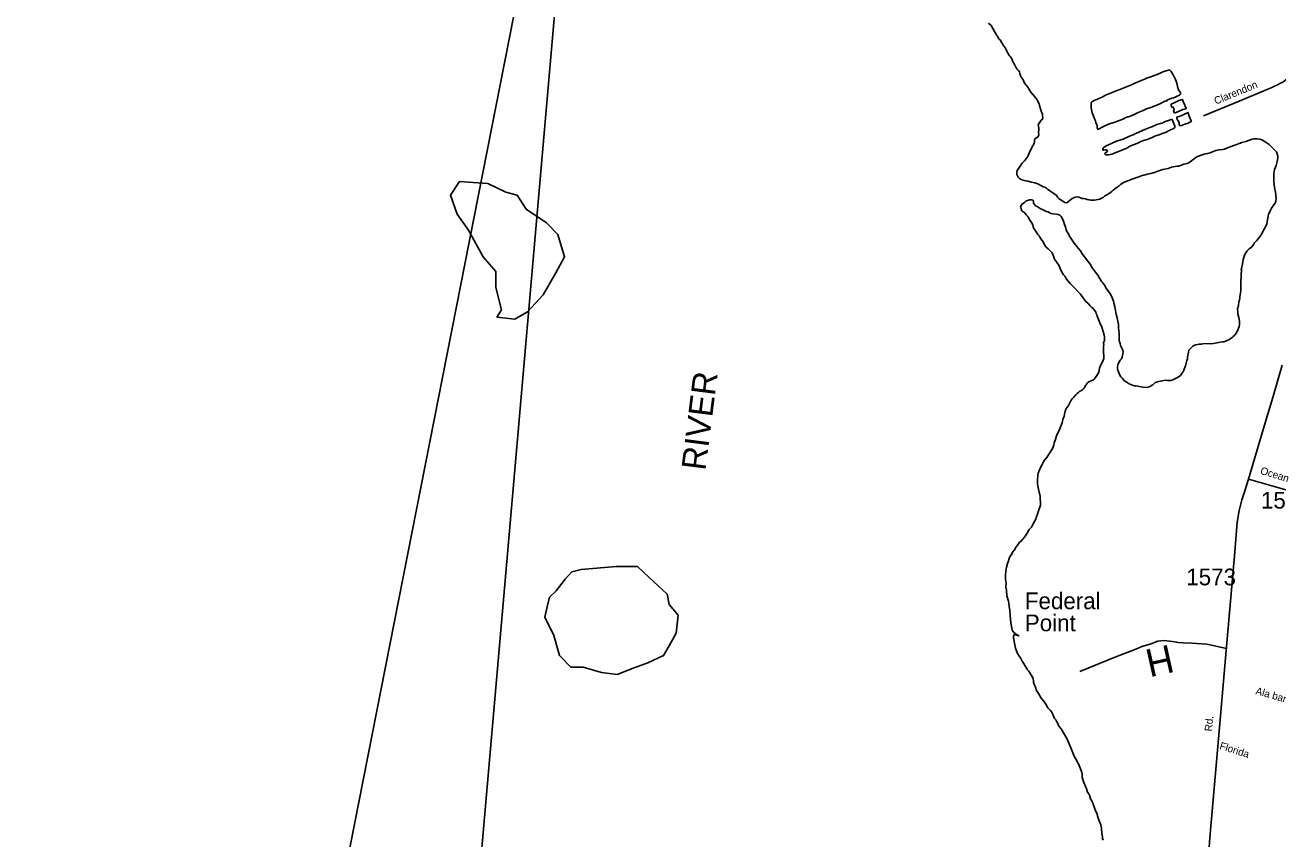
# Model space of a CAD drawing. Extents: x 1945482 to 2853149, y 66427 to 1015778.
# Drawn here: x 2318854 to 2329928, y 97692 to 104886 of the extents above; entities that cross this region are included whole.
import ezdxf

# ---------------------------------------------------------------- set-up
doc = ezdxf.new("R2010")
doc.units = 0
for name, color, linetype in [('Old_Level_10', 7, 'Continuous'), ('Old_Level_11', 7, 'Continuous'), ('Old_Level_21', 7, 'Continuous'), ('Old_Level_22', 7, 'Continuous'), ('Old_Level_32', 7, 'Continuous'), ('Old_Level_35', 7, 'Continuous'), ('Old_Level_52', 7, 'Continuous'), ('Old_Level_60', 7, 'Continuous'), ('Old_Level_61', 7, 'Continuous'), ('Old_Level_63', 7, 'Continuous'), ('Old_Level_8', 7, 'Continuous')]:
    doc.layers.add(name, color=color, linetype=linetype)

msp = doc.modelspace()

# ---------------------------------------------------------------- linework, layer by layer
at = {"layer": 'Old_Level_32'}
for points in [[(2329965, 101880), (2329882, 101594), (2329797, 101310), (2329668, 100872)], [(2329668, 100872), (2329634, 100770), (2329609, 100689), (2329585, 100594), (2329569, 100491), (2329547, 100231), (2329465, 99291), (2329404, 98576), (2329331, 97769), (2329303, 97408)], [(2329668, 100872), (2330100, 100748), (2331034, 100472), (2331807, 100243), (2332330, 100089), (2332824, 99939), (2333317, 99794), (2333809, 99652)]]:
    msp.add_lwpolyline(points, dxfattribs=at)
at = {"layer": 'Old_Level_35'}
for points in [[(2329271, 104084), (2329584, 104213), (2329803, 104303), (2329839, 104318), (2329869, 104330), (2329891, 104342), (2329925, 104357), (2329946, 104369), (2329970, 104381), (2329998, 104402), (2330034, 104432), (2330123, 104503), (2330183, 104547), (2330229, 104584), (2330272, 104617), (2330294, 104627), (2330316, 104637), (2330342, 104643), (2330531, 104695), (2330748, 104745)], [(2328177, 99173), (2328494, 99302), (2328672, 99369), (2328726, 99392), (2328799, 99415), (2328829, 99427), (2328866, 99439), (2328918, 99445), (2328995, 99437), (2329048, 99429), (2329090, 99425), (2329168, 99423), (2329298, 99413), (2329473, 99376)]]:
    msp.add_lwpolyline(points, dxfattribs=at)
at = {"layer": 'Old_Level_52'}
msp.add_lwpolyline([(2322749, 125846), (2322867, 124334), (2323041, 122267), (2323614, 114667), (2323843, 108525), (2322871, 97375), (2322516, 95693), (2322171, 93762), (2322033, 93345), (2321718, 91849), (2321513, 90001), (2321309, 87812), (2321235, 87125), (2321141, 86736), (2320847, 85802), (2320228, 84678), (2318854, 82227)], dxfattribs=at)
at = {"layer": 'Old_Level_60'}
for points in [[(2327672, 103515), (2327658, 103521), (2327645, 103529), (2327633, 103540), (2327625, 103553), (2327621, 103569), (2327620, 103585), (2327623, 103600), (2327650, 103639), (2327658, 103652), (2327666, 103666), (2327687, 103687), (2327707, 103712), (2327718, 103723), (2327723, 103739), (2327735, 103768), (2327743, 103782), (2327757, 103810), (2327772, 103838), (2327775, 103854), (2327775, 103869), (2327780, 103881), (2327793, 103889), (2327806, 103898), (2327814, 103912), (2327812, 103942), (2327814, 103958), (2327814, 103974), (2327811, 103988), (2327809, 104004), (2327817, 104018), (2327835, 104044), (2327847, 104054), (2327849, 104069), (2327848, 104085), (2327846, 104101), (2327839, 104115), (2327821, 104175), (2327816, 104190), (2327795, 104233), (2327764, 104269), (2327744, 104294), (2327727, 104321), (2327720, 104335), (2327689, 104372), (2327675, 104401), (2327658, 104426), (2327651, 104440), (2327647, 104455), (2327643, 104471), (2327635, 104485), (2327624, 104497), (2327614, 104509), (2327598, 104536), (2327592, 104551), (2327584, 104564), (2327579, 104578), (2327572, 104592), (2327563, 104604), (2327556, 104614), (2327539, 104643), (2327531, 104656), (2327525, 104670), (2327518, 104684), (2327508, 104697), (2327483, 104737), (2327476, 104751), (2327465, 104761), (2327456, 104774), (2327448, 104787), (2327439, 104799), (2327430, 104814), (2327424, 104828), (2327409, 104856), (2327392, 104881), (2327370, 104903)], [(2328342, 103965), (2328385, 103988), (2328431, 104009), (2328447, 104015), (2328479, 104025), (2328509, 104037), (2328542, 104047), (2328558, 104053), (2328584, 104069), (2328617, 104079), (2328646, 104090), (2328663, 104097), (2328692, 104113), (2328738, 104131), (2328767, 104144), (2328813, 104160), (2328826, 104167), (2328842, 104173), (2328885, 104191), (2328913, 104204), (2328927, 104212), (2328939, 104216), (2328943, 104211), (2328947, 104214), (2328946, 104221), (2328960, 104229), (2328976, 104235), (2328991, 104239), (2329005, 104244), (2329020, 104249), (2329030, 104253), (2329057, 104267), (2329067, 104276), (2329068, 104289), (2329058, 104301), (2329050, 104314), (2329041, 104344), (2329038, 104360), (2329028, 104390), (2329022, 104404), (2329001, 104447), (2328993, 104461), (2328984, 104474), (2328974, 104485), (2328968, 104489), (2328920, 104475), (2328905, 104469), (2328874, 104454), (2328829, 104436), (2328796, 104424), (2328765, 104415), (2328751, 104408), (2328720, 104396), (2328693, 104383), (2328664, 104371), (2328635, 104357), (2328604, 104346), (2328575, 104335), (2328530, 104316), (2328497, 104303), (2328463, 104289), (2328418, 104272), (2328404, 104266), (2328375, 104249), (2328346, 104237), (2328332, 104232), (2328303, 104220), (2328289, 104211), (2328278, 104201), (2328276, 104188), (2328277, 104155), (2328287, 104110), (2328292, 104095), (2328299, 104082), (2328309, 104052), (2328316, 104038), (2328319, 104022), (2328327, 104007), (2328331, 103991), (2328331, 103976), (2328334, 103965), (2328342, 103965)], [(2329014, 104106), (2329028, 104113), (2329086, 104138), (2329101, 104143), (2329115, 104146), (2329116, 104151), (2329109, 104165), (2329105, 104181), (2329097, 104196), (2329091, 104210), (2329083, 104229), (2329053, 104219), (2329011, 104199), (2328983, 104186), (2328983, 104177), (2328986, 104162), (2328992, 104160), (2329002, 104161), (2329008, 104147), (2329010, 104136), (2329005, 104127), (2329010, 104112), (2329014, 104106)], [(2329062, 103995), (2329056, 104009), (2329055, 104025), (2329047, 104038), (2329037, 104050), (2329033, 104065), (2329034, 104071), (2329065, 104082), (2329133, 104113), (2329137, 104097), (2329142, 104082), (2329162, 104040), (2329163, 104032), (2329148, 104028), (2329134, 104020), (2329105, 104010), (2329076, 103998), (2329062, 103995)], [(2328429, 103738), (2328414, 103739), (2328400, 103744), (2328398, 103754), (2328403, 103758), (2328417, 103761), (2328421, 103769), (2328412, 103782), (2328402, 103784), (2328387, 103780), (2328379, 103783), (2328379, 103791), (2328388, 103803), (2328401, 103812), (2328415, 103821), (2328429, 103828), (2328443, 103834), (2328458, 103839), (2328501, 103860), (2328559, 103878), (2328617, 103905), (2328647, 103916), (2328662, 103923), (2328677, 103931), (2328752, 103962), (2328797, 103980), (2328812, 103987), (2328857, 104006), (2328902, 104019), (2328916, 104025), (2328930, 104032), (2328960, 104041), (2328983, 104052), (2328993, 104050), (2329000, 104036), (2329006, 104022), (2329016, 103993), (2329017, 103983), (2329008, 103972), (2328993, 103965), (2328978, 103959), (2328935, 103937), (2328906, 103926), (2328877, 103915), (2328846, 103906), (2328817, 103892), (2328772, 103875), (2328740, 103865), (2328710, 103853), (2328696, 103846), (2328620, 103815), (2328592, 103799), (2328578, 103792), (2328532, 103775), (2328489, 103757), (2328459, 103746), (2328429, 103738)], [(2329926, 103728), (2329922, 103748), (2329914, 103764), (2329901, 103780), (2329851, 103829), (2329833, 103842), (2329798, 103866), (2329781, 103873), (2329763, 103878), (2329743, 103881), (2329720, 103881), (2329701, 103877), (2329644, 103856), (2329593, 103844), (2329601, 103841), (2329586, 103838), (2329571, 103834), (2329557, 103827), (2329498, 103807), (2329455, 103789), (2329440, 103785), (2329408, 103783), (2329378, 103777), (2329349, 103765), (2329334, 103760), (2329320, 103754), (2329306, 103750), (2329275, 103744), (2329259, 103740), (2329216, 103723), (2329203, 103716), (2329141, 103669), (2329127, 103662), (2329096, 103655), (2329080, 103651), (2329066, 103644), (2329050, 103639), (2329034, 103638), (2328986, 103630), (2328957, 103619), (2328925, 103611), (2328911, 103608), (2328865, 103595), (2328836, 103582), (2328805, 103574), (2328774, 103568), (2328744, 103559), (2328728, 103555), (2328698, 103543), (2328653, 103529)], [(2328890, 101737), (2328904, 101742), (2328936, 101746), (2328951, 101745), (2328967, 101743), (2328982, 101744), (2328998, 101749), (2329012, 101757), (2329027, 101764), (2329054, 101779), (2329066, 101789), (2329085, 101815), (2329093, 101828), (2329099, 101843), (2329110, 101874), (2329124, 101921), (2329128, 101936), (2329129, 101951), (2329135, 101981), (2329137, 101996), (2329141, 102011), (2329152, 102023), (2329162, 102034), (2329173, 102046), (2329186, 102055), (2329201, 102059), (2329217, 102063), (2329233, 102064), (2329248, 102064), (2329263, 102067), (2329295, 102071), (2329327, 102069), (2329357, 102071), (2329404, 102079), (2329434, 102085), (2329450, 102087), (2329464, 102092), (2329478, 102099), (2329493, 102105), (2329507, 102112), (2329531, 102131), (2329530, 102132), (2329540, 102140), (2329551, 102151), (2329560, 102163), (2329567, 102177), (2329585, 102221), (2329588, 102238), (2329588, 102270), (2329582, 102301), (2329574, 102332), (2329573, 102348), (2329571, 102378), (2329580, 102408), (2329583, 102441), (2329588, 102455), (2329591, 102471), (2329592, 102487), (2329601, 102534), (2329601, 102613), (2329606, 102727), (2329603, 102722), (2329614, 102772), (2329622, 102815), (2329628, 102840), (2329636, 102859), (2329656, 102891), (2329674, 102907), (2329693, 102922), (2329709, 102941), (2329721, 102962), (2329739, 102979), (2329754, 102997), (2329781, 103033), (2329790, 103048), (2329829, 103126), (2329834, 103148), (2329841, 103196), (2329846, 103214), (2329852, 103230), (2329861, 103250), (2329870, 103267), (2329893, 103297), (2329903, 103313), (2329909, 103330), (2329911, 103354), (2329910, 103382), (2329907, 103408), (2329898, 103450), (2329892, 103503), (2329891, 103523), (2329892, 103547), (2329892, 103572), (2329895, 103591), (2329899, 103608), (2329911, 103645), (2329921, 103679), (2329924, 103694), (2329926, 103711), (2329926, 103728)], [(2328653, 103529), (2328564, 103493), (2328550, 103485), (2328537, 103476), (2328524, 103466), (2328497, 103447), (2328472, 103427), (2328461, 103416), (2328436, 103396), (2328394, 103372), (2328382, 103363), (2328368, 103355), (2328353, 103348), (2328306, 103339), (2328273, 103338), (2328258, 103340), (2328242, 103344), (2328227, 103349), (2328212, 103353), (2328197, 103354), (2328168, 103366), (2328153, 103368), (2328137, 103366), (2328109, 103352), (2328096, 103344), (2328073, 103323), (2328059, 103315), (2328044, 103318), (2328004, 103345), (2327991, 103354), (2327979, 103365), (2327973, 103379), (2327960, 103389), (2327947, 103397), (2327922, 103415), (2327908, 103424), (2327895, 103433), (2327882, 103445), (2327869, 103452), (2327854, 103457), (2327811, 103479), (2327796, 103486), (2327780, 103491), (2327748, 103496), (2327719, 103505), (2327702, 103508), (2327687, 103511), (2327672, 103515)], [(2327652, 103277), (2327659, 103290), (2327667, 103304), (2327692, 103321), (2327704, 103332), (2327734, 103340), (2327750, 103341), (2327762, 103337), (2327767, 103329), (2327767, 103313), (2327785, 103288), (2327799, 103281), (2327826, 103265), (2327854, 103253), (2327868, 103245), (2327882, 103238), (2327897, 103234), (2327908, 103225), (2327923, 103220), (2327939, 103216), (2327971, 103214), (2327986, 103210), (2328000, 103205), (2328011, 103194), (2328026, 103166), (2328032, 103152), (2328041, 103122), (2328047, 103108), (2328052, 103092), (2328057, 103076), (2328062, 103061), (2328071, 103048), (2328079, 103035), (2328086, 103019), (2328103, 102992), (2328122, 102968), (2328161, 102914), (2328182, 102891), (2328198, 102864), (2328267, 102771), (2328285, 102741), (2328335, 102675), (2328369, 102620), (2328379, 102608), (2328390, 102597), (2328398, 102583), (2328404, 102568), (2328413, 102553), (2328441, 102516), (2328450, 102502), (2328464, 102474), (2328470, 102459), (2328474, 102444), (2328477, 102427), (2328486, 102395), (2328489, 102379), (2328498, 102330), (2328506, 102299), (2328511, 102284), (2328518, 102238), (2328518, 102228), (2328519, 102213), (2328523, 102180), (2328526, 102164), (2328526, 102148), (2328525, 102101), (2328528, 102086), (2328533, 102071), (2328537, 102055), (2328543, 102041), (2328557, 102012), (2328560, 101997), (2328558, 101981), (2328552, 101950), (2328544, 101936), (2328534, 101923), (2328518, 101897), (2328512, 101882), (2328510, 101866), (2328510, 101851), (2328514, 101835), (2328530, 101790), (2328539, 101777), (2328551, 101765), (2328572, 101741), (2328585, 101731), (2328613, 101715), (2328641, 101702), (2328657, 101698), (2328673, 101697), (2328688, 101695), (2328720, 101688), (2328735, 101686), (2328767, 101683), (2328782, 101684), (2328796, 101691), (2328823, 101706), (2328844, 101728), (2328875, 101736), (2328890, 101737)], [(2328330, 102313), (2328326, 102327), (2328319, 102337), (2328321, 102342), (2328314, 102355), (2328305, 102369), (2328295, 102380), (2328282, 102389), (2328271, 102400), (2328251, 102424), (2328227, 102446), (2328190, 102497), (2328179, 102510), (2328158, 102532), (2328137, 102558), (2328123, 102568), (2328090, 102602), (2328060, 102640), (2328044, 102667), (2328033, 102679), (2328024, 102693), (2328008, 102720), (2327997, 102750), (2327991, 102764), (2327954, 102818), (2327945, 102844), (2327939, 102859), (2327932, 102872), (2327908, 102896), (2327898, 102907), (2327876, 102927), (2327859, 102955), (2327852, 102969), (2327844, 102981), (2327842, 102985), (2327824, 103010), (2327816, 103023), (2327806, 103036), (2327798, 103049), (2327778, 103075), (2327769, 103088), (2327764, 103103), (2327762, 103118), (2327755, 103132), (2327737, 103158), (2327730, 103171), (2327722, 103184), (2327714, 103198), (2327703, 103208), (2327694, 103221), (2327684, 103232), (2327671, 103238), (2327661, 103249), (2327657, 103264), (2327652, 103277)], [(2327617, 100277), (2327627, 100289), (2327636, 100302), (2327645, 100315), (2327657, 100324), (2327668, 100336), (2327687, 100360), (2327706, 100386), (2327714, 100399), (2327721, 100413), (2327730, 100426), (2327750, 100449), (2327763, 100477), (2327780, 100504), (2327787, 100519), (2327792, 100533), (2327803, 100563), (2327812, 100593), (2327824, 100626), (2327828, 100643), (2327830, 100658), (2327829, 100674), (2327827, 100690), (2327826, 100707), (2327825, 100722), (2327812, 100784), (2327808, 100799), (2327802, 100831), (2327803, 100878), (2327806, 100893), (2327807, 100909), (2327810, 100925), (2327814, 100940), (2327826, 100970), (2327842, 100997), (2327857, 101025), (2327866, 101039), (2327886, 101065), (2327895, 101077), (2327922, 101119), (2327938, 101148), (2327948, 101177), (2327951, 101192), (2327955, 101208), (2327961, 101223), (2327971, 101254), (2327977, 101269), (2327991, 101297), (2328004, 101325), (2328016, 101354), (2328020, 101369), (2328028, 101400), (2328037, 101430), (2328045, 101460), (2328054, 101490), (2328062, 101502), (2328071, 101515), (2328079, 101528), (2328101, 101569), (2328110, 101582), (2328121, 101594), (2328143, 101617), (2328153, 101630), (2328166, 101639), (2328177, 101649), (2328191, 101657), (2328204, 101664), (2328215, 101675), (2328221, 101689), (2328229, 101703), (2328248, 101726), (2328262, 101735), (2328276, 101740), (2328291, 101748), (2328303, 101757), (2328314, 101770), (2328332, 101796), (2328349, 101824), (2328348, 101839), (2328350, 101854), (2328362, 101882), (2328377, 101910), (2328389, 101938), (2328390, 101953), (2328390, 101968), (2328386, 101983), (2328385, 102015), (2328386, 102047), (2328390, 102062), (2328386, 102077), (2328389, 102085), (2328396, 102099), (2328395, 102130), (2328392, 102146), (2328384, 102176), (2328367, 102224), (2328360, 102239), (2328353, 102253), (2328337, 102298), (2328330, 102313)], [(2328211, 98192), (2328198, 98235), (2328197, 98251), (2328198, 98266), (2328196, 98281), (2328182, 98311), (2328176, 98326), (2328171, 98341), (2328165, 98355), (2328156, 98368), (2328149, 98383), (2328127, 98423), (2328122, 98438), (2328108, 98467), (2328096, 98497), (2328091, 98511), (2328086, 98524), (2328080, 98539), (2328069, 98568), (2328054, 98596), (2328021, 98651), (2328013, 98665), (2327992, 98688), (2327980, 98718), (2327972, 98732), (2327964, 98746), (2327954, 98758), (2327946, 98771), (2327941, 98785), (2327934, 98799), (2327928, 98814), (2327919, 98827), (2327896, 98847), (2327888, 98860), (2327881, 98875), (2327864, 98901), (2327855, 98914), (2327835, 98938), (2327812, 98977), (2327795, 99003), (2327786, 99033), (2327779, 99046), (2327772, 99060), (2327766, 99076), (2327766, 99091), (2327764, 99106), (2327759, 99121), (2327751, 99136), (2327745, 99146), (2327731, 99165), (2327723, 99179), (2327712, 99190), (2327712, 99194), (2327690, 99226), (2327686, 99237), (2327667, 99264), (2327652, 99292), (2327643, 99304), (2327625, 99332), (2327609, 99377), (2327605, 99393), (2327592, 99469), (2327590, 99484), (2327594, 99495), (2327608, 99497), (2327637, 99487), (2327632, 99494), (2327618, 99500), (2327606, 99507), (2327594, 99518), (2327588, 99526), (2327580, 99539), (2327576, 99555), (2327568, 99603), (2327565, 99635), (2327560, 99666), (2327557, 99713), (2327551, 99744), (2327548, 99776), (2327545, 99793), (2327533, 99841), (2327529, 99890), (2327524, 99921), (2327525, 99954), (2327524, 99970), (2327519, 99985), (2327519, 100000), (2327519, 100017), (2327523, 100063), (2327525, 100080), (2327529, 100095), (2327539, 100126), (2327543, 100142), (2327551, 100172), (2327559, 100186), (2327576, 100212), (2327583, 100226), (2327603, 100250), (2327609, 100264), (2327617, 100277)], [(2328237, 98135), (2328211, 98192)], [(2328382, 97680), (2328377, 97695), (2328376, 97710), (2328374, 97725), (2328370, 97740), (2328368, 97786), (2328366, 97801), (2328363, 97816), (2328340, 97875), (2328326, 97921), (2328319, 97935), (2328313, 97949), (2328293, 98008), (2328285, 98021), (2328279, 98035), (2328271, 98048), (2328261, 98078), (2328255, 98092), (2328246, 98106), (2328237, 98135)]]:
    msp.add_lwpolyline(points, dxfattribs=at)
at = {"layer": 'Old_Level_61'}
for points in [[(2323434, 102500), (2323294, 102350), (2323184, 102285), (2323024, 102304), (2323064, 102369), (2323014, 102566), (2323014, 102707), (2322904, 102838), (2322774, 103072), (2322674, 103213), (2322614, 103382), (2322694, 103503), (2322814, 103494), (2322944, 103485)], [(2322944, 103485), (2323104, 103410), (2323204, 103382), (2323284, 103260), (2323464, 103138), (2323564, 103035), (2323623, 102838), (2323544, 102697), (2323434, 102500)], [(2324088, 99145), (2323948, 99163), (2323788, 99210), (2323678, 99210), (2323579, 99313), (2323529, 99491), (2323449, 99651), (2323469, 99745), (2323489, 99829), (2323549, 99885), (2323628, 99988), (2323688, 100054), (2323768, 100073), (2324078, 100101), (2324268, 100101)], [(2324268, 100101), (2324368, 100007), (2324528, 99857), (2324548, 99763), (2324628, 99670), (2324608, 99510), (2324548, 99398), (2324498, 99313), (2324358, 99248), (2324228, 99201), (2324088, 99145)]]:
    msp.add_lwpolyline(points, dxfattribs=at)
at = {"layer": 'Old_Level_63'}
msp.add_lwpolyline([(2336452, 105361), (2330408, 84355), (2324284, 66612), (2319637, 66612), (2318955, 83559), (2323250, 105361)], dxfattribs=at)

# ---------------------------------------------------------------- texts
at = {"layer": 'Old_Level_10'}
for s, rotation, p in [('Clarendon', 22.3506, (2329380, 104182)), ('Ala bama', 344.0775, (2329726, 98973)), ('Florida', 342.2405, (2329407, 98489))]:
    msp.add_text(s, height=65.6, rotation=rotation, dxfattribs=at).set_placement(p)
at = {"layer": 'Old_Level_11'}
for s, rotation, p in [('Ocean', 343.1524, (2329767, 100920)), ('Rd.', 85.0724, (2329345, 98641))]:
    msp.add_text(s, height=65.6, rotation=rotation, dxfattribs=at).set_placement(p)
at = {"layer": 'Old_Level_21'}
msp.add_text('RIVER', height=213.3, rotation=82.785, dxfattribs=at).set_placement((2324867, 100943))
for s, p in [('Federal', (2327691, 99723)), ('Point', (2327691, 99528))]:
    msp.add_text(s, height=147.6, dxfattribs=at).set_placement(p)
at = {"layer": 'Old_Level_22'}
msp.add_text('H', height=246, rotation=192.5345, dxfattribs=at).set_placement((2328972, 99412))
at = {"layer": 'Old_Level_8'}
for s, p in [('1539', (2329778, 100612)), ('1573', (2329118, 99934))]:
    msp.add_text(s, height=147.6, dxfattribs=at).set_placement(p)

doc.saveas('drawing.dxf')
